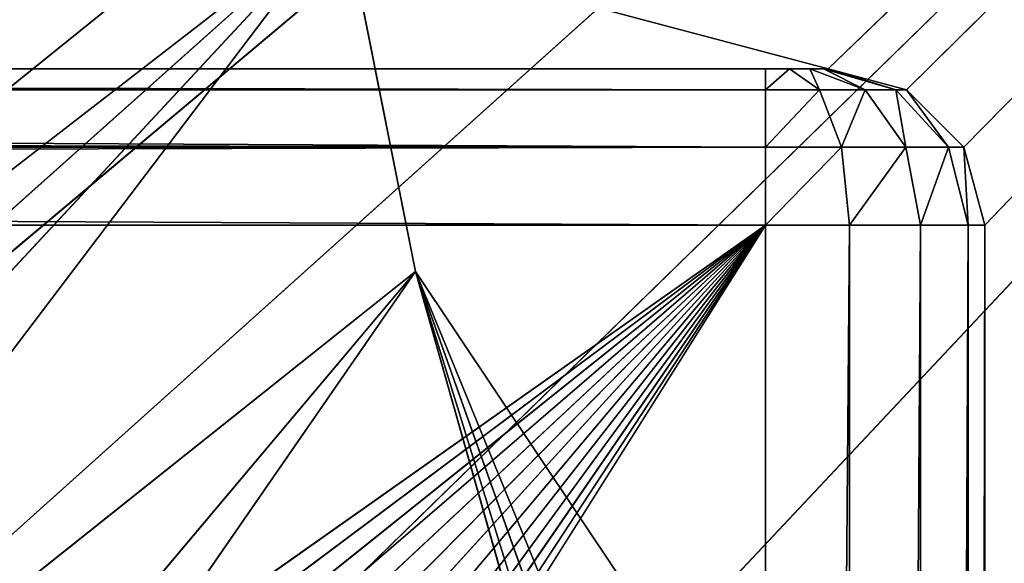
# Model space of a CAD drawing. Extents: x 14 to 217, y 27 to 186.
# Tile 536 of 656: x 58 to 61.14, y 95.79 to 97.53. Entities that reach past the tile are written whole.
import ezdxf

# ---------------------------------------------------------------- set-up
doc = ezdxf.new("R2010")
doc.units = 0
doc.header["$LTSCALE"] = 25.4
doc.layers.get('0').update_dxf_attribs({"color": 13, "linetype": 'CONTINUOUS'})

# ---------------------------------------------------------------- blocks, each defined once
blk = doc.blocks.new('PROFILE-RECESSED-T-CONNECT')
at = {"color": 0}
for p, q in [((60.5549, 18.1651, 76), (41.5426, 18.1651, 91.3297)), ((60.5549, 18.1651, 76), (41.5426, 18.1651, 91.3297)), ((60.5549, 18.1651, 76), (42.5173, 18.1651, 91.1578)), ((60.5549, 18.1651, 76), (42.5173, 18.1651, 91.1578)), ((60.5549, 18.1651, 76), (43.4921, 18.1651, 91.3297)), ((60.5549, 18.1651, 76), (43.4921, 18.1651, 91.3297)), ((44.3493, 18.1651, 91.8246), (60.5549, 18.1651, 76)), ((44.3493, 18.1651, 91.8246), (60.5549, 18.1651, 76)), ((44.9855, 18.1651, 92.5828), (60.5549, 18.1651, 76)), ((44.9855, 18.1651, 92.5828), (60.5549, 18.1651, 76)), ((47.5931, 16.1651, 88.5), (0.5549, 16.1651, 76)), ((47.5931, 16.1651, 88.5), (0.5549, 16.1651, 76)), ((13.5522, 16.1651, 88.5), (47.5931, 16.1651, 88.5)), ((47.5931, 16.1651, 88.5), (13.5522, 2.6992, 88.5)), ((47.5931, 16.1651, 88.5), (13.5522, 2.6992, 88.5)), ((13.5522, 16.1651, 88.5), (47.5931, 16.1651, 88.5)), ((47.5931, 16.1651, 88.5), (47.5931, 2.7001, 88.5)), ((47.5931, 2.7001, 88.5), (47.8431, 16.1651, 88.567)), ((47.5931, 2.7001, 88.5), (47.8431, 16.1651, 88.567)), ((47.5931, 16.1651, 88.5), (47.5931, 2.7001, 88.5)), ((47.5931, 16.1651, 88.5), (47.8431, 16.1651, 88.567)), ((47.5931, 16.1651, 88.5), (47.8431, 16.1651, 88.567)), ((47.5931, 16.1651, 88.5), (60.5549, 16.1651, 76)), ((47.5931, 16.1651, 88.5), (60.5549, 16.1651, 76)), ((47.8431, 2.7001, 88.567), (48.0261, 16.1651, 88.75)), ((47.8431, 2.7001, 88.567), (48.0261, 16.1651, 88.75)), ((47.8431, 2.7001, 88.567), (47.8431, 16.1651, 88.567)), ((47.8431, 16.1651, 88.567), (48.0261, 16.1651, 88.75)), ((47.8431, 2.7001, 88.567), (47.8431, 16.1651, 88.567)), ((47.8431, 16.1651, 88.567), (48.0261, 16.1651, 88.75)), ((47.8431, 16.1651, 88.567), (60.5549, 16.1651, 76)), ((47.8431, 16.1651, 88.567), (60.5549, 16.1651, 76)), ((48.0261, 2.7001, 88.75), (48.0931, 16.1651, 89)), ((48.0261, 2.7001, 88.75), (48.0931, 16.1651, 89)), ((48.0261, 2.7001, 88.75), (48.0261, 16.1651, 88.75)), ((48.0261, 16.1651, 88.75), (48.0931, 16.1651, 89)), ((48.0261, 2.7001, 88.75), (48.0261, 16.1651, 88.75)), ((48.0261, 16.1651, 88.75), (48.0931, 16.1651, 89)), ((48.0261, 16.1651, 88.75), (60.5549, 16.1651, 76)), ((48.0261, 16.1651, 88.75), (60.5549, 16.1651, 76)), ((48.0931, 2.7001, 89), (48.0931, 16.1651, 94.555)), ((48.0931, 2.7001, 89), (48.0931, 16.1651, 94.555)), ((48.0931, 2.7001, 89), (48.0931, 16.1651, 89)), ((48.0931, 16.1651, 89), (48.0931, 16.1651, 94.555)), ((48.0931, 2.7001, 89), (48.0931, 16.1651, 89)), ((48.0931, 16.1651, 89), (48.0931, 16.1651, 94.555)), ((48.0931, 16.1651, 89), (60.5549, 16.1651, 76)), ((48.0931, 16.1651, 89), (60.5549, 16.1651, 76)), ((48.0931, 2.7001, 89), (48.0931, 5.9876, 94.555)), ((48.0931, 2.7001, 89), (48.0931, 5.9876, 94.555)), ((47.5931, 2.7001, 88.5), (13.5522, 2.6992, 88.5)), ((47.5931, 2.7001, 88.5), (13.5522, 2.6992, 88.5)), ((13.5522, 2.6992, 88.5), (47.3931, 2.5001, 88.5)), ((13.5522, 2.6992, 88.5), (47.3931, 2.5001, 88.5)), ((47.5931, 2.7001, 88.5), (47.3931, 2.5001, 88.5)), ((47.5931, 2.7001, 88.5), (47.3931, 2.5001, 88.5)), ((47.5931, 2.7001, 88.5), (47.5779, 2.6235, 88.5)), ((47.5931, 2.7001, 88.5), (47.5779, 2.6235, 88.5)), ((47.8431, 2.7001, 88.567), (47.5931, 2.7001, 88.5)), ((47.5931, 2.7001, 88.5), (47.8088, 2.5279, 88.567)), ((47.5931, 2.7001, 88.5), (47.8088, 2.5279, 88.567)), ((47.8431, 2.7001, 88.567), (47.5931, 2.7001, 88.5)), ((47.8431, 2.7001, 88.567), (47.8088, 2.5279, 88.567)), ((47.8431, 2.7001, 88.567), (47.8088, 2.5279, 88.567)), ((48.0261, 2.7001, 88.75), (47.8431, 2.7001, 88.567)), ((47.8431, 2.7001, 88.567), (47.9779, 2.4578, 88.75)), ((47.8431, 2.7001, 88.567), (47.9779, 2.4578, 88.75)), ((48.0261, 2.7001, 88.75), (47.8431, 2.7001, 88.567)), ((48.0261, 2.7001, 88.75), (47.9779, 2.4578, 88.75)), ((48.0261, 2.7001, 88.75), (47.9779, 2.4578, 88.75)), ((48.0931, 2.7001, 89), (48.0261, 2.7001, 88.75)), ((48.0261, 2.7001, 88.75), (48.0398, 2.4322, 89)), ((48.0261, 2.7001, 88.75), (48.0398, 2.4322, 89)), ((48.0931, 2.7001, 89), (48.0261, 2.7001, 88.75)), ((48.0398, 2.4322, 89), (48.0931, 2.7001, 89)), ((48.0931, 2.7001, 89), (48.0398, 2.4322, 123)), ((48.0931, 2.7001, 89), (48.0398, 2.4322, 123)), ((48.0398, 2.4322, 89), (48.0931, 2.7001, 89)), ((48.0931, 2.7001, 123), (48.0931, 2.7001, 89)), ((48.0931, 2.7001, 123), (48.0931, 2.7001, 89)), ((47.3931, 2.5001, 88.5), (47.5779, 2.6235, 88.5)), ((47.4696, 2.5153, 88.5), (47.5779, 2.6235, 88.5)), ((47.5779, 2.6235, 88.5), (47.5345, 2.5586, 88.5)), ((47.5779, 2.6235, 88.5), (47.7113, 2.3819, 88.567)), ((47.5779, 2.6235, 88.5), (47.7113, 2.3819, 88.567)), ((47.5779, 2.6235, 88.5), (47.8088, 2.5279, 88.567)), ((47.5779, 2.6235, 88.5), (47.8088, 2.5279, 88.567)), ((47.5345, 2.5586, 88.5), (47.4696, 2.5153, 88.5)), ((47.5345, 2.5586, 88.5), (47.5653, 2.2843, 88.567)), ((47.5345, 2.5586, 88.5), (47.5653, 2.2843, 88.567)), ((47.5345, 2.5586, 88.5), (47.7113, 2.3819, 88.567)), ((47.5345, 2.5586, 88.5), (47.7113, 2.3819, 88.567)), ((47.8088, 2.5279, 88.567), (47.7113, 2.3819, 88.567)), ((47.8088, 2.5279, 88.567), (47.7113, 2.3819, 88.567)), ((47.8088, 2.5279, 88.567), (47.8407, 2.2525, 88.75)), ((47.8088, 2.5279, 88.567), (47.8407, 2.2525, 88.75)), ((47.8088, 2.5279, 88.567), (47.9779, 2.4578, 88.75)), ((47.8088, 2.5279, 88.567), (47.9779, 2.4578, 88.75)), ((47.3931, 2.5001, 88.5), (13.7332, 2.5001, 88.5)), ((47.3931, 2.5001, 88.5), (13.7332, 2.5001, 88.5)), ((47.3931, 2.2501, 88.567), (13.7332, 2.5001, 88.5)), ((47.3931, 2.2501, 88.567), (13.7332, 2.5001, 88.5)), ((47.4696, 2.5153, 88.5), (47.3931, 2.5001, 88.5)), ((47.4696, 2.5153, 88.5), (47.3931, 2.2501, 88.567)), ((47.4696, 2.5153, 88.5), (47.3931, 2.2501, 88.567)), ((47.3931, 2.2501, 88.567), (47.3931, 2.5001, 88.5)), ((47.3931, 2.2501, 88.567), (47.3931, 2.5001, 88.5)), ((47.4696, 2.5153, 88.5), (47.5653, 2.2843, 88.567)), ((47.4696, 2.5153, 88.5), (47.5653, 2.2843, 88.567)), ((47.9779, 2.4578, 88.75), (47.8407, 2.2525, 88.75)), ((47.9779, 2.4578, 88.75), (47.8407, 2.2525, 88.75)), ((47.9779, 2.4578, 88.75), (47.8881, 2.2051, 89)), ((47.9779, 2.4578, 88.75), (47.8881, 2.2051, 89)), ((47.9779, 2.4578, 88.75), (48.0398, 2.4322, 89)), ((47.9779, 2.4578, 88.75), (48.0398, 2.4322, 89)), ((47.8881, 2.2051, 89), (48.0398, 2.4322, 89)), ((48.0398, 2.4322, 89), (47.8881, 2.2051, 123)), ((48.0398, 2.4322, 89), (47.8881, 2.2051, 123)), ((47.8881, 2.2051, 89), (48.0398, 2.4322, 89)), ((48.0398, 2.4322, 89), (48.0398, 2.4322, 123)), ((48.0398, 2.4322, 89), (48.0398, 2.4322, 123)), ((47.3931, 2.2501, 88.567), (13.7286, 2.3901, 88.5123)), ((47.3931, 2.2501, 88.567), (13.7286, 2.3901, 88.5123)), ((47.7113, 2.3819, 88.567), (47.5653, 2.2843, 88.567)), ((47.7113, 2.3819, 88.567), (47.5653, 2.2843, 88.567)), ((47.7113, 2.3819, 88.567), (47.6353, 2.1152, 88.75)), ((47.7113, 2.3819, 88.567), (47.6353, 2.1152, 88.75)), ((47.7113, 2.3819, 88.567), (47.8407, 2.2525, 88.75)), ((47.7113, 2.3819, 88.567), (47.8407, 2.2525, 88.75)), ((47.3931, 2.2501, 88.567), (47.5653, 2.2843, 88.567)), ((47.5653, 2.2843, 88.567), (47.3931, 2.067, 88.75)), ((47.3931, 2.2501, 88.567), (47.5653, 2.2843, 88.567)), ((47.5653, 2.2843, 88.567), (47.3931, 2.067, 88.75)), ((47.5653, 2.2843, 88.567), (47.6353, 2.1152, 88.75)), ((47.5653, 2.2843, 88.567), (47.6353, 2.1152, 88.75)), ((13.7232, 2.2349, 88.5761), (47.3931, 2.2501, 88.567)), ((13.7232, 2.2349, 88.5761), (47.3931, 2.2501, 88.567)), ((13.7232, 2.2349, 88.5761), (47.3931, 2.067, 88.75)), ((13.7232, 2.2349, 88.5761), (47.3931, 2.067, 88.75)), ((47.3931, 2.067, 88.75), (47.3931, 2.2501, 88.567)), ((47.3931, 2.067, 88.75), (47.3931, 2.2501, 88.567)), ((47.8407, 2.2525, 88.75), (47.6353, 2.1152, 88.75)), ((47.8407, 2.2525, 88.75), (47.6353, 2.1152, 88.75)), ((47.8407, 2.2525, 88.75), (47.661, 2.0533, 89)), ((47.8407, 2.2525, 88.75), (47.661, 2.0533, 89)), ((47.8407, 2.2525, 88.75), (47.8881, 2.2051, 89)), ((47.8407, 2.2525, 88.75), (47.8881, 2.2051, 89)), ((47.661, 2.0533, 89), (47.8881, 2.2051, 89)), ((47.8881, 2.2051, 89), (47.661, 2.0533, 123)), ((47.8881, 2.2051, 89), (47.661, 2.0533, 123)), ((47.661, 2.0533, 89), (47.8881, 2.2051, 89)), ((47.8881, 2.2051, 89), (47.8881, 2.2051, 123)), ((47.8881, 2.2051, 89), (47.8881, 2.2051, 123)), ((13.7196, 2.1096, 88.6877), (47.3931, 2.067, 88.75)), ((13.7196, 2.1096, 88.6877), (47.3931, 2.067, 88.75)), ((47.3931, 2.067, 88.75), (47.6353, 2.1152, 88.75)), ((47.6353, 2.1152, 88.75), (47.3931, 2.0001, 89)), ((47.3931, 2.067, 88.75), (47.6353, 2.1152, 88.75)), ((47.6353, 2.1152, 88.75), (47.3931, 2.0001, 89)), ((47.6353, 2.1152, 88.75), (47.661, 2.0533, 89)), ((47.6353, 2.1152, 88.75), (47.661, 2.0533, 89)), ((47.3931, 2.067, 88.75), (13.7174, 2.0282, 88.8345)), ((47.3931, 2.067, 88.75), (13.7174, 2.0282, 88.8345)), ((47.3931, 2.067, 88.75), (13.7184, 2.067, 88.75)), ((47.3931, 2.067, 88.75), (13.7184, 2.067, 88.75)), ((47.3931, 2.0001, 89), (47.3931, 2.067, 88.75)), ((47.3931, 2.0001, 89), (47.3931, 2.067, 88.75)), ((47.3931, 2.0001, 89), (47.661, 2.0533, 89)), ((47.661, 2.0533, 89), (47.3931, 2.0001, 123)), ((47.661, 2.0533, 89), (47.3931, 2.0001, 123)), ((47.3931, 2.0001, 89), (47.661, 2.0533, 89)), ((47.661, 2.0533, 89), (47.661, 2.0533, 123)), ((47.661, 2.0533, 89), (47.661, 2.0533, 123)), ((47.3931, 2.0001, 89), (13.7174, 2.0282, 88.8345)), ((47.3931, 2.0001, 89), (13.7174, 2.0282, 88.8345)), ((13.7167, 2.0001, 89), (47.3931, 2.0001, 89)), ((13.7167, 2.0001, 89), (47.3931, 2.0001, 89)), ((46.0469, 2.0001, 88), (30.5549, 2.0001, 100)), ((46.0469, 2.0001, 88), (30.5549, 2.0001, 100)), ((31.2989, 2.0001, 100.3488), (47.3931, 2.0001, 89)), ((31.2989, 2.0001, 100.3488), (47.3931, 2.0001, 89)), ((32.0301, 2.0001, 100.4942), (47.3931, 2.0001, 89)), ((32.0301, 2.0001, 100.4942), (47.3931, 2.0001, 89)), ((46.0469, 2.0001, 88), (32.3234, 2.0001, 100.2666)), ((32.3234, 2.0001, 100.2666), (46.2752, 2.0001, 89.148)), ((46.0469, 2.0001, 88), (32.3234, 2.0001, 100.2666)), ((32.3234, 2.0001, 100.2666), (46.2752, 2.0001, 89.148)), ((32.7362, 2.0001, 100.7339), (47.3931, 2.0001, 89)), ((32.7362, 2.0001, 100.7339), (47.3931, 2.0001, 89)), ((47.3931, 2.0001, 89), (33.4049, 2.0001, 101.0637)), ((47.3931, 2.0001, 89), (33.4049, 2.0001, 101.0637)), ((34.0248, 2.0001, 101.4779), (47.3931, 2.0001, 89)), ((34.0248, 2.0001, 101.4779), (47.3931, 2.0001, 89)), ((34.5854, 2.0001, 101.9695), (47.3931, 2.0001, 89)), ((34.5854, 2.0001, 101.9695), (47.3931, 2.0001, 89)), ((47.3931, 2.0001, 89), (35.077, 2.0001, 102.5301)), ((47.3931, 2.0001, 89), (35.077, 2.0001, 102.5301)), ((35.4912, 2.0001, 103.15), (47.3931, 2.0001, 89)), ((35.4912, 2.0001, 103.15), (47.3931, 2.0001, 89)), ((35.821, 2.0001, 103.8187), (47.3931, 2.0001, 89)), ((35.821, 2.0001, 103.8187), (47.3931, 2.0001, 89)), ((36.0606, 2.0001, 104.5247), (47.3931, 2.0001, 89)), ((36.0606, 2.0001, 104.5247), (47.3931, 2.0001, 89)), ((47.3931, 2.0001, 89), (36.2061, 2.0001, 105.256)), ((36.2061, 2.0001, 106.744), (47.3931, 2.0001, 89)), ((36.2061, 2.0001, 106.744), (47.3931, 2.0001, 89)), ((47.3931, 2.0001, 89), (36.2061, 2.0001, 105.256)), ((36.2549, 2.0001, 106), (47.3931, 2.0001, 89)), ((36.2549, 2.0001, 106), (47.3931, 2.0001, 89)), ((46.2752, 2.0001, 89.148), (46.0469, 2.0001, 88)), ((46.2752, 0.8001, 89.148), (46.0469, 2.0001, 88)), ((46.2752, 2.0001, 89.148), (46.0469, 2.0001, 88)), ((46.2752, 0.8001, 89.148), (46.0469, 2.0001, 88)), ((51.2558, 2.0001, 105.25), (46.2752, 2.0001, 89.148)), ((46.2752, 2.0001, 89.148), (51.0549, 2.0001, 106)), ((51.2558, 2.0001, 105.25), (46.2752, 2.0001, 89.148)), ((51.8049, 2.0001, 104.701), (46.2752, 2.0001, 89.148)), ((51.8049, 2.0001, 104.701), (46.2752, 2.0001, 89.148)), ((46.9255, 2.0001, 90.1213), (46.2752, 2.0001, 89.148)), ((46.2752, 2.0001, 89.148), (51.0549, 2.0001, 106)), ((46.2752, 2.0001, 89.148), (51.2558, 2.0001, 106.75)), ((46.2752, 2.0001, 89.148), (51.2558, 2.0001, 106.75)), ((46.9255, 0.8001, 90.1213), (46.2752, 2.0001, 89.148)), ((46.9255, 2.0001, 90.1213), (46.2752, 2.0001, 89.148)), ((46.9255, 0.8001, 90.1213), (46.2752, 2.0001, 89.148)), ((46.2752, 0.8001, 89.148), (46.2752, 2.0001, 89.148)), ((46.2752, 0.8001, 89.148), (46.2752, 2.0001, 89.148)), ((47.3931, 2.0001, 89), (47.3931, 2.0001, 123)), ((47.3931, 2.0001, 89), (47.3931, 2.0001, 123)), ((46.0469, 0.8001, 88), (33.9348, 0.8001, 101.0426)), ((46.0469, 0.8001, 88), (33.9348, 0.8001, 101.0426)), ((46.0469, 0.8001, 88), (35.2459, 0.8001, 102.2591)), ((46.0469, 0.8001, 88), (35.2459, 0.8001, 102.2591)), ((46.2752, 0.8001, 89.148), (35.2459, 0.8001, 102.2591)), ((46.2752, 0.8001, 89.148), (35.2459, 0.8001, 102.2591)), ((46.2752, 0.8001, 89.148), (36.1401, 0.8001, 103.808)), ((46.2752, 0.8001, 89.148), (36.1401, 0.8001, 103.808)), ((46.0469, 0.8001, 88), (46.2752, 0.8001, 89.148)), ((46.0469, 0.8001, 88), (46.2752, 0.8001, 89.148)), ((52.5549, 0.8001, 104.5), (46.2752, 0.8001, 89.148)), ((46.2752, 0.8001, 89.148), (46.9255, 0.8001, 90.1213)), ((52.5549, 0.8001, 104.5), (46.2752, 0.8001, 89.148)), ((46.2752, 0.8001, 89.148), (46.9255, 0.8001, 90.1213))]:
    blk.add_line(p, q, dxfattribs=at)
mesh = blk.add_polyface(dxfattribs=at)
corners = [(41.5426, 18.1651, 91.3297), (60.5549, 18.1651, 76), (0.5549, 18.1651, 76)]
mesh.append_faces([[corners[k] for k in face] for face in [(0, 1, 2)]], dxfattribs={"color": 0})
mesh = blk.add_polyface(dxfattribs=at)
corners = [(41.5426, 18.1651, 91.3297), (42.5173, 18.1651, 91.1578), (60.5549, 18.1651, 76)]
mesh.append_faces([[corners[k] for k in face] for face in [(0, 1, 2)]], dxfattribs={"color": 0})
mesh = blk.add_polyface(dxfattribs=at)
corners = [(43.4921, 18.1651, 91.3297), (60.5549, 18.1651, 76), (42.5173, 18.1651, 91.1578)]
mesh.append_faces([[corners[k] for k in face] for face in [(0, 1, 2)]], dxfattribs={"color": 0})
mesh = blk.add_polyface(dxfattribs=at)
corners = [(44.3493, 18.1651, 91.8246), (60.5549, 18.1651, 76), (43.4921, 18.1651, 91.3297)]
mesh.append_faces([[corners[k] for k in face] for face in [(0, 1, 2)]], dxfattribs={"color": 0})
mesh = blk.add_polyface(dxfattribs=at)
corners = [(44.9855, 18.1651, 92.5828), (60.5549, 18.1651, 76), (44.3493, 18.1651, 91.8246)]
mesh.append_faces([[corners[k] for k in face] for face in [(0, 1, 2)]], dxfattribs={"color": 0})
mesh = blk.add_polyface(dxfattribs=at)
corners = [(45.324, 18.1651, 93.5129), (60.5549, 18.1651, 76), (44.9855, 18.1651, 92.5828)]
mesh.append_faces([[corners[k] for k in face] for face in [(0, 1, 2)]], dxfattribs={"color": 0})
mesh = blk.add_polyface(dxfattribs=at)
corners = [(60.5549, 18.1651, 136), (60.5549, 18.1651, 76), (45.324, 18.1651, 93.5129)]
mesh.append_faces([[corners[k] for k in face] for face in [(0, 1, 2)]], dxfattribs={"color": 0})
mesh = blk.add_polyface(dxfattribs=at)
corners = [(47.5931, 16.1651, 88.5), (0.5549, 16.1651, 76), (60.5549, 16.1651, 76)]
mesh.append_faces([[corners[k] for k in face] for face in [(0, 1, 2)]], dxfattribs={"color": 0})
mesh = blk.add_polyface(dxfattribs=at)
corners = [(13.5522, 16.1651, 88.5), (0.5549, 16.1651, 76), (47.5931, 16.1651, 88.5)]
mesh.append_faces([[corners[k] for k in face] for face in [(0, 1, 2)]], dxfattribs={"color": 0})
mesh = blk.add_polyface(dxfattribs=at)
corners = [(47.5931, 16.1651, 88.5), (13.5522, 2.6992, 88.5), (13.5522, 16.1651, 88.5)]
mesh.append_faces([[corners[k] for k in face] for face in [(0, 1, 2)]], dxfattribs={"color": 0})
mesh = blk.add_polyface(dxfattribs=at)
corners = [(47.5931, 2.7001, 88.5), (13.5522, 2.6992, 88.5), (47.5931, 16.1651, 88.5)]
mesh.append_faces([[corners[k] for k in face] for face in [(0, 1, 2)]], dxfattribs={"color": 0})
mesh = blk.add_polyface(dxfattribs=at)
corners = [(47.8431, 2.7001, 88.567), (47.5931, 2.7001, 88.5), (47.8431, 16.1651, 88.567)]
mesh.append_faces([[corners[k] for k in face] for face in [(0, 1, 2)]], dxfattribs={"color": 0})
mesh = blk.add_polyface(dxfattribs=at)
corners = [(47.8431, 16.1651, 88.567), (47.5931, 2.7001, 88.5), (47.5931, 16.1651, 88.5)]
mesh.append_faces([[corners[k] for k in face] for face in [(0, 1, 2)]], dxfattribs={"color": 0})
mesh = blk.add_polyface(dxfattribs=at)
corners = [(47.8431, 16.1651, 88.567), (47.5931, 16.1651, 88.5), (60.5549, 16.1651, 76)]
mesh.append_faces([[corners[k] for k in face] for face in [(0, 1, 2)]], dxfattribs={"color": 0})
mesh = blk.add_polyface(dxfattribs=at)
corners = [(48.0261, 16.1651, 88.75), (48.0261, 2.7001, 88.75), (47.8431, 2.7001, 88.567)]
mesh.append_faces([[corners[k] for k in face] for face in [(0, 1, 2)]], dxfattribs={"color": 0})
mesh = blk.add_polyface(dxfattribs=at)
corners = [(48.0261, 16.1651, 88.75), (47.8431, 2.7001, 88.567), (47.8431, 16.1651, 88.567)]
mesh.append_faces([[corners[k] for k in face] for face in [(0, 1, 2)]], dxfattribs={"color": 0})
mesh = blk.add_polyface(dxfattribs=at)
corners = [(48.0261, 16.1651, 88.75), (47.8431, 16.1651, 88.567), (60.5549, 16.1651, 76)]
mesh.append_faces([[corners[k] for k in face] for face in [(0, 1, 2)]], dxfattribs={"color": 0})
mesh = blk.add_polyface(dxfattribs=at)
corners = [(48.0931, 16.1651, 89), (48.0931, 2.7001, 89), (48.0261, 2.7001, 88.75)]
mesh.append_faces([[corners[k] for k in face] for face in [(0, 1, 2)]], dxfattribs={"color": 0})
mesh = blk.add_polyface(dxfattribs=at)
corners = [(48.0931, 16.1651, 89), (48.0261, 2.7001, 88.75), (48.0261, 16.1651, 88.75)]
mesh.append_faces([[corners[k] for k in face] for face in [(0, 1, 2)]], dxfattribs={"color": 0})
mesh = blk.add_polyface(dxfattribs=at)
corners = [(48.0931, 16.1651, 89), (48.0261, 16.1651, 88.75), (60.5549, 16.1651, 76)]
mesh.append_faces([[corners[k] for k in face] for face in [(0, 1, 2)]], dxfattribs={"color": 0})
mesh = blk.add_polyface(dxfattribs=at)
corners = [(48.0931, 16.1651, 94.555), (48.0931, 5.9876, 94.555), (48.0931, 2.7001, 89)]
mesh.append_faces([[corners[k] for k in face] for face in [(0, 1, 2)]], dxfattribs={"color": 0})
mesh = blk.add_polyface(dxfattribs=at)
corners = [(48.0931, 16.1651, 94.555), (48.0931, 2.7001, 89), (48.0931, 16.1651, 89)]
mesh.append_faces([[corners[k] for k in face] for face in [(0, 1, 2)]], dxfattribs={"color": 0})
mesh = blk.add_polyface(dxfattribs=at)
corners = [(60.5549, 16.1651, 136), (48.0931, 16.1651, 94.555), (60.5549, 16.1651, 76)]
mesh.append_faces([[corners[k] for k in face] for face in [(0, 1, 2)]], dxfattribs={"color": 0})
mesh = blk.add_polyface(dxfattribs=at)
corners = [(48.0931, 16.1651, 94.555), (48.0931, 16.1651, 89), (60.5549, 16.1651, 76)]
mesh.append_faces([[corners[k] for k in face] for face in [(0, 1, 2)]], dxfattribs={"color": 0})
mesh = blk.add_polyface(dxfattribs=at)
corners = [(48.0931, 5.9876, 94.555), (48.0931, 2.7001, 123), (48.0931, 2.7001, 89)]
mesh.append_faces([[corners[k] for k in face] for face in [(0, 1, 2)]], dxfattribs={"color": 0})
mesh = blk.add_polyface(dxfattribs=at)
corners = [(47.5931, 2.7001, 88.5), (47.3931, 2.5001, 88.5), (13.5522, 2.6992, 88.5)]
mesh.append_faces([[corners[k] for k in face] for face in [(0, 1, 2)]], dxfattribs={"color": 0})
mesh = blk.add_polyface(dxfattribs=at)
corners = [(47.3931, 2.5001, 88.5), (13.7332, 2.5001, 88.5), (13.5522, 2.6992, 88.5)]
mesh.append_faces([[corners[k] for k in face] for face in [(0, 1, 2)]], dxfattribs={"color": 0})
mesh = blk.add_polyface(dxfattribs=at)
corners = [(47.5931, 2.7001, 88.5), (47.5779, 2.6235, 88.5), (47.3931, 2.5001, 88.5)]
mesh.append_faces([[corners[k] for k in face] for face in [(0, 1, 2)]], dxfattribs={"color": 0})
mesh = blk.add_polyface(dxfattribs=at)
corners = [(47.8088, 2.5279, 88.567), (47.5779, 2.6235, 88.5), (47.5931, 2.7001, 88.5)]
mesh.append_faces([[corners[k] for k in face] for face in [(0, 1, 2)]], dxfattribs={"color": 0})
mesh = blk.add_polyface(dxfattribs=at)
corners = [(47.8431, 2.7001, 88.567), (47.8088, 2.5279, 88.567), (47.5931, 2.7001, 88.5)]
mesh.append_faces([[corners[k] for k in face] for face in [(0, 1, 2)]], dxfattribs={"color": 0})
mesh = blk.add_polyface(dxfattribs=at)
corners = [(47.8431, 2.7001, 88.567), (47.9779, 2.4578, 88.75), (47.8088, 2.5279, 88.567)]
mesh.append_faces([[corners[k] for k in face] for face in [(0, 1, 2)]], dxfattribs={"color": 0})
mesh = blk.add_polyface(dxfattribs=at)
corners = [(48.0261, 2.7001, 88.75), (47.9779, 2.4578, 88.75), (47.8431, 2.7001, 88.567)]
mesh.append_faces([[corners[k] for k in face] for face in [(0, 1, 2)]], dxfattribs={"color": 0})
mesh = blk.add_polyface(dxfattribs=at)
corners = [(48.0261, 2.7001, 88.75), (48.0398, 2.4322, 89), (47.9779, 2.4578, 88.75)]
mesh.append_faces([[corners[k] for k in face] for face in [(0, 1, 2)]], dxfattribs={"color": 0})
mesh = blk.add_polyface(dxfattribs=at)
corners = [(48.0931, 2.7001, 89), (48.0398, 2.4322, 89), (48.0261, 2.7001, 88.75)]
mesh.append_faces([[corners[k] for k in face] for face in [(0, 1, 2)]], dxfattribs={"color": 0})
mesh = blk.add_polyface(dxfattribs=at)
corners = [(48.0931, 2.7001, 89), (48.0398, 2.4322, 123), (48.0398, 2.4322, 89)]
mesh.append_faces([[corners[k] for k in face] for face in [(0, 1, 2)]], dxfattribs={"color": 0})
mesh = blk.add_polyface(dxfattribs=at)
corners = [(48.0931, 2.7001, 123), (48.0398, 2.4322, 123), (48.0931, 2.7001, 89)]
mesh.append_faces([[corners[k] for k in face] for face in [(0, 1, 2)]], dxfattribs={"color": 0})
mesh = blk.add_polyface(dxfattribs=at)
corners = [(47.7113, 2.3819, 88.567), (47.5345, 2.5586, 88.5), (47.5779, 2.6235, 88.5)]
mesh.append_faces([[corners[k] for k in face] for face in [(0, 1, 2)]], dxfattribs={"color": 0})
mesh = blk.add_polyface(dxfattribs=at)
corners = [(47.8088, 2.5279, 88.567), (47.7113, 2.3819, 88.567), (47.5779, 2.6235, 88.5)]
mesh.append_faces([[corners[k] for k in face] for face in [(0, 1, 2)]], dxfattribs={"color": 0})
mesh = blk.add_polyface(dxfattribs=at)
corners = [(47.5653, 2.2843, 88.567), (47.4696, 2.5153, 88.5), (47.5345, 2.5586, 88.5)]
mesh.append_faces([[corners[k] for k in face] for face in [(0, 1, 2)]], dxfattribs={"color": 0})
mesh = blk.add_polyface(dxfattribs=at)
corners = [(47.7113, 2.3819, 88.567), (47.5653, 2.2843, 88.567), (47.5345, 2.5586, 88.5)]
mesh.append_faces([[corners[k] for k in face] for face in [(0, 1, 2)]], dxfattribs={"color": 0})
mesh = blk.add_polyface(dxfattribs=at)
corners = [(47.8407, 2.2525, 88.75), (47.7113, 2.3819, 88.567), (47.8088, 2.5279, 88.567)]
mesh.append_faces([[corners[k] for k in face] for face in [(0, 1, 2)]], dxfattribs={"color": 0})
mesh = blk.add_polyface(dxfattribs=at)
corners = [(47.9779, 2.4578, 88.75), (47.8407, 2.2525, 88.75), (47.8088, 2.5279, 88.567)]
mesh.append_faces([[corners[k] for k in face] for face in [(0, 1, 2)]], dxfattribs={"color": 0})
mesh = blk.add_polyface(dxfattribs=at)
corners = [(47.3931, 2.2501, 88.567), (13.7286, 2.3901, 88.5123), (13.7332, 2.5001, 88.5)]
mesh.append_faces([[corners[k] for k in face] for face in [(0, 1, 2)]], dxfattribs={"color": 0})
mesh = blk.add_polyface(dxfattribs=at)
corners = [(47.3931, 2.2501, 88.567), (13.7332, 2.5001, 88.5), (47.3931, 2.5001, 88.5)]
mesh.append_faces([[corners[k] for k in face] for face in [(0, 1, 2)]], dxfattribs={"color": 0})
mesh = blk.add_polyface(dxfattribs=at)
corners = [(47.4696, 2.5153, 88.5), (47.3931, 2.2501, 88.567), (47.3931, 2.5001, 88.5)]
mesh.append_faces([[corners[k] for k in face] for face in [(0, 1, 2)]], dxfattribs={"color": 0})
mesh = blk.add_polyface(dxfattribs=at)
corners = [(47.5653, 2.2843, 88.567), (47.3931, 2.2501, 88.567), (47.4696, 2.5153, 88.5)]
mesh.append_faces([[corners[k] for k in face] for face in [(0, 1, 2)]], dxfattribs={"color": 0})
mesh = blk.add_polyface(dxfattribs=at)
corners = [(47.9779, 2.4578, 88.75), (47.8881, 2.2051, 89), (47.8407, 2.2525, 88.75)]
mesh.append_faces([[corners[k] for k in face] for face in [(0, 1, 2)]], dxfattribs={"color": 0})
mesh = blk.add_polyface(dxfattribs=at)
corners = [(47.9779, 2.4578, 88.75), (48.0398, 2.4322, 89), (47.8881, 2.2051, 89)]
mesh.append_faces([[corners[k] for k in face] for face in [(0, 1, 2)]], dxfattribs={"color": 0})
mesh = blk.add_polyface(dxfattribs=at)
corners = [(48.0398, 2.4322, 89), (47.8881, 2.2051, 123), (47.8881, 2.2051, 89)]
mesh.append_faces([[corners[k] for k in face] for face in [(0, 1, 2)]], dxfattribs={"color": 0})
mesh = blk.add_polyface(dxfattribs=at)
corners = [(48.0398, 2.4322, 123), (47.8881, 2.2051, 123), (48.0398, 2.4322, 89)]
mesh.append_faces([[corners[k] for k in face] for face in [(0, 1, 2)]], dxfattribs={"color": 0})
mesh = blk.add_polyface(dxfattribs=at)
corners = [(47.3931, 2.2501, 88.567), (13.7232, 2.2349, 88.5761), (13.7286, 2.3901, 88.5123)]
mesh.append_faces([[corners[k] for k in face] for face in [(0, 1, 2)]], dxfattribs={"color": 0})
mesh = blk.add_polyface(dxfattribs=at)
corners = [(47.7113, 2.3819, 88.567), (47.6353, 2.1152, 88.75), (47.5653, 2.2843, 88.567)]
mesh.append_faces([[corners[k] for k in face] for face in [(0, 1, 2)]], dxfattribs={"color": 0})
mesh = blk.add_polyface(dxfattribs=at)
corners = [(47.8407, 2.2525, 88.75), (47.6353, 2.1152, 88.75), (47.7113, 2.3819, 88.567)]
mesh.append_faces([[corners[k] for k in face] for face in [(0, 1, 2)]], dxfattribs={"color": 0})
mesh = blk.add_polyface(dxfattribs=at)
corners = [(47.3931, 2.067, 88.75), (47.3931, 2.2501, 88.567), (47.5653, 2.2843, 88.567)]
mesh.append_faces([[corners[k] for k in face] for face in [(0, 1, 2)]], dxfattribs={"color": 0})
mesh = blk.add_polyface(dxfattribs=at)
corners = [(47.3931, 2.067, 88.75), (47.5653, 2.2843, 88.567), (47.6353, 2.1152, 88.75)]
mesh.append_faces([[corners[k] for k in face] for face in [(0, 1, 2)]], dxfattribs={"color": 0})
mesh = blk.add_polyface(dxfattribs=at)
corners = [(47.3931, 2.067, 88.75), (13.7196, 2.1096, 88.6877), (13.7232, 2.2349, 88.5761)]
mesh.append_faces([[corners[k] for k in face] for face in [(0, 1, 2)]], dxfattribs={"color": 0})
mesh = blk.add_polyface(dxfattribs=at)
corners = [(47.3931, 2.067, 88.75), (13.7232, 2.2349, 88.5761), (47.3931, 2.2501, 88.567)]
mesh.append_faces([[corners[k] for k in face] for face in [(0, 1, 2)]], dxfattribs={"color": 0})
mesh = blk.add_polyface(dxfattribs=at)
corners = [(47.661, 2.0533, 89), (47.6353, 2.1152, 88.75), (47.8407, 2.2525, 88.75)]
mesh.append_faces([[corners[k] for k in face] for face in [(0, 1, 2)]], dxfattribs={"color": 0})
mesh = blk.add_polyface(dxfattribs=at)
corners = [(47.661, 2.0533, 89), (47.8407, 2.2525, 88.75), (47.8881, 2.2051, 89)]
mesh.append_faces([[corners[k] for k in face] for face in [(0, 1, 2)]], dxfattribs={"color": 0})
mesh = blk.add_polyface(dxfattribs=at)
corners = [(47.661, 2.0533, 123), (47.661, 2.0533, 89), (47.8881, 2.2051, 89)]
mesh.append_faces([[corners[k] for k in face] for face in [(0, 1, 2)]], dxfattribs={"color": 0})
mesh = blk.add_polyface(dxfattribs=at)
corners = [(47.661, 2.0533, 123), (47.8881, 2.2051, 89), (47.8881, 2.2051, 123)]
mesh.append_faces([[corners[k] for k in face] for face in [(0, 1, 2)]], dxfattribs={"color": 0})
mesh = blk.add_polyface(dxfattribs=at)
corners = [(13.7184, 2.067, 88.75), (13.7196, 2.1096, 88.6877), (47.3931, 2.067, 88.75)]
mesh.append_faces([[corners[k] for k in face] for face in [(0, 1, 2)]], dxfattribs={"color": 0})
mesh = blk.add_polyface(dxfattribs=at)
corners = [(47.3931, 2.0001, 89), (47.3931, 2.067, 88.75), (47.6353, 2.1152, 88.75)]
mesh.append_faces([[corners[k] for k in face] for face in [(0, 1, 2)]], dxfattribs={"color": 0})
mesh = blk.add_polyface(dxfattribs=at)
corners = [(47.3931, 2.0001, 89), (47.6353, 2.1152, 88.75), (47.661, 2.0533, 89)]
mesh.append_faces([[corners[k] for k in face] for face in [(0, 1, 2)]], dxfattribs={"color": 0})
mesh = blk.add_polyface(dxfattribs=at)
corners = [(13.7174, 2.0282, 88.8345), (13.7184, 2.067, 88.75), (47.3931, 2.067, 88.75)]
mesh.append_faces([[corners[k] for k in face] for face in [(0, 1, 2)]], dxfattribs={"color": 0})
mesh = blk.add_polyface(dxfattribs=at)
corners = [(47.3931, 2.0001, 89), (13.7174, 2.0282, 88.8345), (47.3931, 2.067, 88.75)]
mesh.append_faces([[corners[k] for k in face] for face in [(0, 1, 2)]], dxfattribs={"color": 0})
mesh = blk.add_polyface(dxfattribs=at)
corners = [(47.3931, 2.0001, 123), (47.3931, 2.0001, 89), (47.661, 2.0533, 89)]
mesh.append_faces([[corners[k] for k in face] for face in [(0, 1, 2)]], dxfattribs={"color": 0})
mesh = blk.add_polyface(dxfattribs=at)
corners = [(47.3931, 2.0001, 123), (47.661, 2.0533, 89), (47.661, 2.0533, 123)]
mesh.append_faces([[corners[k] for k in face] for face in [(0, 1, 2)]], dxfattribs={"color": 0})
mesh = blk.add_polyface(dxfattribs=at)
corners = [(13.7167, 2.0001, 89), (13.7174, 2.0282, 88.8345), (47.3931, 2.0001, 89)]
mesh.append_faces([[corners[k] for k in face] for face in [(0, 1, 2)]], dxfattribs={"color": 0})
mesh = blk.add_polyface(dxfattribs=at)
corners = [(31.2989, 2.0001, 100.3488), (13.7167, 2.0001, 89), (47.3931, 2.0001, 89)]
mesh.append_faces([[corners[k] for k in face] for face in [(0, 1, 2)]], dxfattribs={"color": 0})
mesh = blk.add_polyface(dxfattribs=at)
corners = [(32.3234, 2.0001, 100.2666), (46.0469, 2.0001, 88), (30.5549, 2.0001, 100)]
mesh.append_faces([[corners[k] for k in face] for face in [(0, 1, 2)]], dxfattribs={"color": 0})
mesh = blk.add_polyface(dxfattribs=at)
corners = [(30.5549, 2.0001, 100), (46.0469, 2.0001, 88), (43.0469, 2.0001, 53)]
mesh.append_faces([[corners[k] for k in face] for face in [(0, 1, 2)]], dxfattribs={"color": 0})
mesh = blk.add_polyface(dxfattribs=at)
corners = [(32.0301, 2.0001, 100.4942), (31.2989, 2.0001, 100.3488), (47.3931, 2.0001, 89)]
mesh.append_faces([[corners[k] for k in face] for face in [(0, 1, 2)]], dxfattribs={"color": 0})
mesh = blk.add_polyface(dxfattribs=at)
corners = [(32.7362, 2.0001, 100.7339), (32.0301, 2.0001, 100.4942), (47.3931, 2.0001, 89)]
mesh.append_faces([[corners[k] for k in face] for face in [(0, 1, 2)]], dxfattribs={"color": 0})
mesh = blk.add_polyface(dxfattribs=at)
corners = [(32.3234, 2.0001, 100.2666), (46.2752, 2.0001, 89.148), (46.0469, 2.0001, 88)]
mesh.append_faces([[corners[k] for k in face] for face in [(0, 1, 2)]], dxfattribs={"color": 0})
mesh = blk.add_polyface(dxfattribs=at)
corners = [(51.2558, 2.0001, 106.75), (46.2752, 2.0001, 89.148), (32.3234, 2.0001, 100.2666)]
mesh.append_faces([[corners[k] for k in face] for face in [(0, 1, 2)]], dxfattribs={"color": 0})
mesh = blk.add_polyface(dxfattribs=at)
corners = [(33.4049, 2.0001, 101.0637), (32.7362, 2.0001, 100.7339), (47.3931, 2.0001, 89)]
mesh.append_faces([[corners[k] for k in face] for face in [(0, 1, 2)]], dxfattribs={"color": 0})
mesh = blk.add_polyface(dxfattribs=at)
corners = [(34.0248, 2.0001, 101.4779), (33.4049, 2.0001, 101.0637), (47.3931, 2.0001, 89)]
mesh.append_faces([[corners[k] for k in face] for face in [(0, 1, 2)]], dxfattribs={"color": 0})
mesh = blk.add_polyface(dxfattribs=at)
corners = [(34.5854, 2.0001, 101.9695), (34.0248, 2.0001, 101.4779), (47.3931, 2.0001, 89)]
mesh.append_faces([[corners[k] for k in face] for face in [(0, 1, 2)]], dxfattribs={"color": 0})
mesh = blk.add_polyface(dxfattribs=at)
corners = [(35.077, 2.0001, 102.5301), (34.5854, 2.0001, 101.9695), (47.3931, 2.0001, 89)]
mesh.append_faces([[corners[k] for k in face] for face in [(0, 1, 2)]], dxfattribs={"color": 0})
mesh = blk.add_polyface(dxfattribs=at)
corners = [(35.4912, 2.0001, 103.15), (35.077, 2.0001, 102.5301), (47.3931, 2.0001, 89)]
mesh.append_faces([[corners[k] for k in face] for face in [(0, 1, 2)]], dxfattribs={"color": 0})
mesh = blk.add_polyface(dxfattribs=at)
corners = [(35.821, 2.0001, 103.8187), (35.4912, 2.0001, 103.15), (47.3931, 2.0001, 89)]
mesh.append_faces([[corners[k] for k in face] for face in [(0, 1, 2)]], dxfattribs={"color": 0})
mesh = blk.add_polyface(dxfattribs=at)
corners = [(36.0606, 2.0001, 104.5247), (35.821, 2.0001, 103.8187), (47.3931, 2.0001, 89)]
mesh.append_faces([[corners[k] for k in face] for face in [(0, 1, 2)]], dxfattribs={"color": 0})
mesh = blk.add_polyface(dxfattribs=at)
corners = [(36.2061, 2.0001, 105.256), (36.0606, 2.0001, 104.5247), (47.3931, 2.0001, 89)]
mesh.append_faces([[corners[k] for k in face] for face in [(0, 1, 2)]], dxfattribs={"color": 0})
mesh = blk.add_polyface(dxfattribs=at)
corners = [(47.3931, 2.0001, 123), (36.2061, 2.0001, 106.744), (47.3931, 2.0001, 89)]
mesh.append_faces([[corners[k] for k in face] for face in [(0, 1, 2)]], dxfattribs={"color": 0})
mesh = blk.add_polyface(dxfattribs=at)
corners = [(36.2061, 2.0001, 106.744), (36.2549, 2.0001, 106), (47.3931, 2.0001, 89)]
mesh.append_faces([[corners[k] for k in face] for face in [(0, 1, 2)]], dxfattribs={"color": 0})
mesh = blk.add_polyface(dxfattribs=at)
corners = [(36.2549, 2.0001, 106), (36.2061, 2.0001, 105.256), (47.3931, 2.0001, 89)]
mesh.append_faces([[corners[k] for k in face] for face in [(0, 1, 2)]], dxfattribs={"color": 0})
mesh = blk.add_polyface(dxfattribs=at)
corners = [(46.2752, 2.0001, 89.148), (46.2752, 0.8001, 89.148), (46.0469, 2.0001, 88)]
mesh.append_faces([[corners[k] for k in face] for face in [(0, 1, 2)]], dxfattribs={"color": 0})
mesh = blk.add_polyface(dxfattribs=at)
corners = [(46.0469, 2.0001, 88), (46.2752, 0.8001, 89.148), (46.0469, 0.8001, 88)]
mesh.append_faces([[corners[k] for k in face] for face in [(0, 1, 2)]], dxfattribs={"color": 0})
mesh = blk.add_polyface(dxfattribs=at)
corners = [(51.0549, 2.0001, 106), (51.2558, 2.0001, 105.25), (46.2752, 2.0001, 89.148)]
mesh.append_faces([[corners[k] for k in face] for face in [(0, 1, 2)]], dxfattribs={"color": 0})
mesh = blk.add_polyface(dxfattribs=at)
corners = [(51.2558, 2.0001, 105.25), (51.8049, 2.0001, 104.701), (46.2752, 2.0001, 89.148)]
mesh.append_faces([[corners[k] for k in face] for face in [(0, 1, 2)]], dxfattribs={"color": 0})
mesh = blk.add_polyface(dxfattribs=at)
corners = [(51.8049, 2.0001, 104.701), (46.9255, 2.0001, 90.1213), (46.2752, 2.0001, 89.148)]
mesh.append_faces([[corners[k] for k in face] for face in [(0, 1, 2)]], dxfattribs={"color": 0})
mesh = blk.add_polyface(dxfattribs=at)
corners = [(51.2558, 2.0001, 106.75), (51.0549, 2.0001, 106), (46.2752, 2.0001, 89.148)]
mesh.append_faces([[corners[k] for k in face] for face in [(0, 1, 2)]], dxfattribs={"color": 0})
mesh = blk.add_polyface(dxfattribs=at)
corners = [(46.9255, 2.0001, 90.1213), (46.9255, 0.8001, 90.1213), (46.2752, 2.0001, 89.148)]
mesh.append_faces([[corners[k] for k in face] for face in [(0, 1, 2)]], dxfattribs={"color": 0})
mesh = blk.add_polyface(dxfattribs=at)
corners = [(46.2752, 2.0001, 89.148), (46.9255, 0.8001, 90.1213), (46.2752, 0.8001, 89.148)]
mesh.append_faces([[corners[k] for k in face] for face in [(0, 1, 2)]], dxfattribs={"color": 0})
mesh = blk.add_polyface(dxfattribs=at)
corners = [(32.3234, 0.8001, 100.2666), (44.1949, 0.8001, 53.2284), (45.1682, 0.8001, 53.8787)]
mesh.append_faces([[corners[k] for k in face] for face in [(0, 1, 2)]], dxfattribs={"color": 0})
mesh = blk.add_polyface(dxfattribs=at)
corners = [(32.3234, 0.8001, 100.2666), (45.1682, 0.8001, 53.8787), (46.0469, 0.8001, 56)]
mesh.append_faces([[corners[k] for k in face] for face in [(0, 1, 2)]], dxfattribs={"color": 0})
mesh = blk.add_polyface(dxfattribs=at)
corners = [(33.9348, 0.8001, 101.0426), (32.3234, 0.8001, 100.2666), (46.0469, 0.8001, 56)]
mesh.append_faces([[corners[k] for k in face] for face in [(0, 1, 2)]], dxfattribs={"color": 0})
mesh = blk.add_polyface(dxfattribs=at)
corners = [(33.9348, 0.8001, 101.0426), (46.0469, 0.8001, 56), (46.0469, 0.8001, 88)]
mesh.append_faces([[corners[k] for k in face] for face in [(0, 1, 2)]], dxfattribs={"color": 0})
mesh = blk.add_polyface(dxfattribs=at)
corners = [(35.2459, 0.8001, 102.2591), (33.9348, 0.8001, 101.0426), (46.0469, 0.8001, 88)]
mesh.append_faces([[corners[k] for k in face] for face in [(0, 1, 2)]], dxfattribs={"color": 0})
mesh = blk.add_polyface(dxfattribs=at)
corners = [(35.2459, 0.8001, 102.2591), (46.0469, 0.8001, 88), (46.2752, 0.8001, 89.148)]
mesh.append_faces([[corners[k] for k in face] for face in [(0, 1, 2)]], dxfattribs={"color": 0})
mesh = blk.add_polyface(dxfattribs=at)
corners = [(36.1401, 0.8001, 103.808), (35.2459, 0.8001, 102.2591), (46.2752, 0.8001, 89.148)]
mesh.append_faces([[corners[k] for k in face] for face in [(0, 1, 2)]], dxfattribs={"color": 0})
mesh = blk.add_polyface(dxfattribs=at)
corners = [(52.5549, 0.8001, 104.5), (36.1401, 0.8001, 103.808), (46.2752, 0.8001, 89.148)]
mesh.append_faces([[corners[k] for k in face] for face in [(0, 1, 2)]], dxfattribs={"color": 0})
mesh = blk.add_polyface(dxfattribs=at)
corners = [(52.5549, 0.8001, 104.5), (46.2752, 0.8001, 89.148), (46.9255, 0.8001, 90.1213)]
mesh.append_faces([[corners[k] for k in face] for face in [(0, 1, 2)]], dxfattribs={"color": 0})

msp = doc.modelspace()

# ---------------------------------------------------------------- block references
at = {"color": 7, "extrusion": (0, -1, -3.33067e-16)}
msp.add_blockref('PROFILE-RECESSED-T-CONNECT', (12.9862, -56.4217, -185.8719), dxfattribs=at)

doc.saveas('drawing.dxf')
